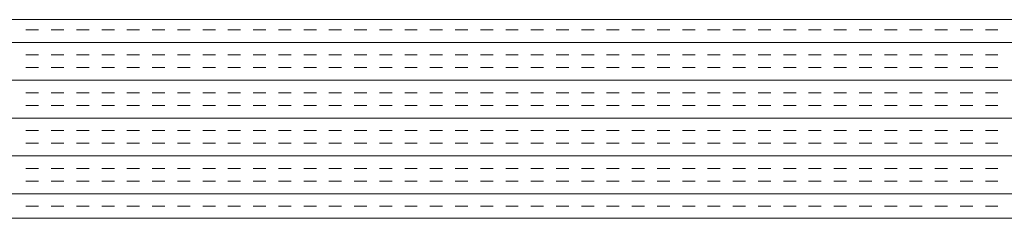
# Model space of a CAD drawing. Extents: x 3940905 to 4145695, y 925352 to 1109797.
# Tile 838 of 1056: x 4040767 to 4041015, y 1100654 to 1100704. Entities that reach past the tile are written whole.
import ezdxf

# ---------------------------------------------------------------- set-up
doc = ezdxf.new("R2010")
doc.units = 0
doc.header["$LTSCALE"] = 750
doc.header["$MEASUREMENT"] = 0
doc.layers.add('CKD Equipments', color=252, linetype='CONTINUOUS', lineweight=0)

msp = doc.modelspace()

# ---------------------------------------------------------------- linework, layer by layer
at = {"layer": 'CKD Equipments'}
for p, q in [((4040574.42, 1100703.98, -7.61), (4041292.42, 1100703.98, -7.61)), ((4040524.42, 1100653.98, -7.61), (4041342.42, 1100653.98, -7.61))]:
    msp.add_line(p, q, dxfattribs=at)
at = {"layer": 'CKD Equipments', "color": 4, "linetype": 'Continuous'}
for p, q in [((4040772.2, 1100701.45, -7.61), (4040769.02, 1100701.45, -7.61)), ((4040778.55, 1100701.45, -7.61), (4040775.37, 1100701.45, -7.61)), ((4040784.9, 1100701.45, -7.61), (4040781.72, 1100701.45, -7.61)), ((4040791.25, 1100701.45, -7.61), (4040788.07, 1100701.45, -7.61)), ((4040797.6, 1100701.45, -7.61), (4040794.42, 1100701.45, -7.61)), ((4040803.95, 1100701.45, -7.61), (4040800.77, 1100701.45, -7.61)), ((4040810.3, 1100701.45, -7.61), (4040807.12, 1100701.45, -7.61)), ((4040816.65, 1100701.45, -7.61), (4040813.47, 1100701.45, -7.61)), ((4040823, 1100701.45, -7.61), (4040819.82, 1100701.45, -7.61)), ((4040829.35, 1100701.45, -7.61), (4040826.17, 1100701.45, -7.61)), ((4040835.7, 1100701.45, -7.61), (4040832.52, 1100701.45, -7.61)), ((4040842.05, 1100701.45, -7.61), (4040838.87, 1100701.45, -7.61)), ((4040848.4, 1100701.45, -7.61), (4040845.22, 1100701.45, -7.61)), ((4040854.75, 1100701.45, -7.61), (4040851.57, 1100701.45, -7.61)), ((4040861.1, 1100701.45, -7.61), (4040857.92, 1100701.45, -7.61)), ((4040867.45, 1100701.45, -7.61), (4040864.27, 1100701.45, -7.61)), ((4040873.8, 1100701.45, -7.61), (4040870.62, 1100701.45, -7.61)), ((4040880.15, 1100701.45, -7.61), (4040876.97, 1100701.45, -7.61)), ((4040886.5, 1100701.45, -7.61), (4040883.32, 1100701.45, -7.61)), ((4040892.85, 1100701.45, -7.61), (4040889.67, 1100701.45, -7.61)), ((4040899.2, 1100701.45, -7.61), (4040896.02, 1100701.45, -7.61)), ((4040905.55, 1100701.45, -7.61), (4040902.37, 1100701.45, -7.61)), ((4040911.9, 1100701.45, -7.61), (4040908.72, 1100701.45, -7.61)), ((4040918.25, 1100701.45, -7.61), (4040915.07, 1100701.45, -7.61)), ((4040924.6, 1100701.45, -7.61), (4040921.42, 1100701.45, -7.61)), ((4040930.95, 1100701.45, -7.61), (4040927.77, 1100701.45, -7.61)), ((4040937.3, 1100701.45, -7.61), (4040934.12, 1100701.45, -7.61)), ((4040943.65, 1100701.45, -7.61), (4040940.47, 1100701.45, -7.61)), ((4040950, 1100701.45, -7.61), (4040946.82, 1100701.45, -7.61)), ((4040956.35, 1100701.45, -7.61), (4040953.17, 1100701.45, -7.61)), ((4040962.7, 1100701.45, -7.61), (4040959.52, 1100701.45, -7.61)), ((4040969.05, 1100701.45, -7.61), (4040965.87, 1100701.45, -7.61)), ((4040975.4, 1100701.45, -7.61), (4040972.22, 1100701.45, -7.61)), ((4040981.75, 1100701.45, -7.61), (4040978.57, 1100701.45, -7.61)), ((4040988.1, 1100701.45, -7.61), (4040984.92, 1100701.45, -7.61)), ((4040994.45, 1100701.45, -7.61), (4040991.27, 1100701.45, -7.61)), ((4041000.8, 1100701.45, -7.61), (4040997.62, 1100701.45, -7.61)), ((4041007.15, 1100701.45, -7.61), (4041003.97, 1100701.45, -7.61)), ((4041013.5, 1100701.45, -7.61), (4041010.32, 1100701.45, -7.61)), ((4041342.42, 1100698.27, -7.61), (4040524.42, 1100698.27, -7.61)), ((4040772.2, 1100695.1, -7.61), (4040769.02, 1100695.1, -7.61)), ((4040778.55, 1100695.1, -7.61), (4040775.37, 1100695.1, -7.61)), ((4040784.9, 1100695.1, -7.61), (4040781.72, 1100695.1, -7.61)), ((4040791.25, 1100695.1, -7.61), (4040788.07, 1100695.1, -7.61)), ((4040797.6, 1100695.1, -7.61), (4040794.42, 1100695.1, -7.61)), ((4040803.95, 1100695.1, -7.61), (4040800.77, 1100695.1, -7.61)), ((4040810.3, 1100695.1, -7.61), (4040807.12, 1100695.1, -7.61)), ((4040816.65, 1100695.1, -7.61), (4040813.47, 1100695.1, -7.61)), ((4040823, 1100695.1, -7.61), (4040819.82, 1100695.1, -7.61)), ((4040829.35, 1100695.1, -7.61), (4040826.17, 1100695.1, -7.61)), ((4040835.7, 1100695.1, -7.61), (4040832.52, 1100695.1, -7.61)), ((4040842.05, 1100695.1, -7.61), (4040838.87, 1100695.1, -7.61)), ((4040848.4, 1100695.1, -7.61), (4040845.22, 1100695.1, -7.61)), ((4040854.75, 1100695.1, -7.61), (4040851.57, 1100695.1, -7.61)), ((4040861.1, 1100695.1, -7.61), (4040857.92, 1100695.1, -7.61)), ((4040867.45, 1100695.1, -7.61), (4040864.27, 1100695.1, -7.61)), ((4040873.8, 1100695.1, -7.61), (4040870.62, 1100695.1, -7.61)), ((4040880.15, 1100695.1, -7.61), (4040876.97, 1100695.1, -7.61)), ((4040886.5, 1100695.1, -7.61), (4040883.32, 1100695.1, -7.61)), ((4040892.85, 1100695.1, -7.61), (4040889.67, 1100695.1, -7.61)), ((4040899.2, 1100695.1, -7.61), (4040896.02, 1100695.1, -7.61)), ((4040905.55, 1100695.1, -7.61), (4040902.37, 1100695.1, -7.61)), ((4040911.9, 1100695.1, -7.61), (4040908.72, 1100695.1, -7.61)), ((4040918.25, 1100695.1, -7.61), (4040915.07, 1100695.1, -7.61)), ((4040924.6, 1100695.1, -7.61), (4040921.42, 1100695.1, -7.61)), ((4040930.95, 1100695.1, -7.61), (4040927.77, 1100695.1, -7.61)), ((4040937.3, 1100695.1, -7.61), (4040934.12, 1100695.1, -7.61)), ((4040943.65, 1100695.1, -7.61), (4040940.47, 1100695.1, -7.61)), ((4040950, 1100695.1, -7.61), (4040946.82, 1100695.1, -7.61)), ((4040956.35, 1100695.1, -7.61), (4040953.17, 1100695.1, -7.61)), ((4040962.7, 1100695.1, -7.61), (4040959.52, 1100695.1, -7.61)), ((4040969.05, 1100695.1, -7.61), (4040965.87, 1100695.1, -7.61)), ((4040975.4, 1100695.1, -7.61), (4040972.22, 1100695.1, -7.61)), ((4040981.75, 1100695.1, -7.61), (4040978.57, 1100695.1, -7.61)), ((4040988.1, 1100695.1, -7.61), (4040984.92, 1100695.1, -7.61)), ((4040994.45, 1100695.1, -7.61), (4040991.27, 1100695.1, -7.61)), ((4041000.8, 1100695.1, -7.61), (4040997.62, 1100695.1, -7.61)), ((4041007.15, 1100695.1, -7.61), (4041003.97, 1100695.1, -7.61)), ((4041013.5, 1100695.1, -7.61), (4041010.32, 1100695.1, -7.61)), ((4040772.2, 1100691.92, -7.61), (4040769.02, 1100691.92, -7.61)), ((4040778.55, 1100691.92, -7.61), (4040775.37, 1100691.92, -7.61)), ((4040784.9, 1100691.92, -7.61), (4040781.72, 1100691.92, -7.61)), ((4040791.25, 1100691.92, -7.61), (4040788.07, 1100691.92, -7.61)), ((4040797.6, 1100691.92, -7.61), (4040794.42, 1100691.92, -7.61)), ((4040803.95, 1100691.92, -7.61), (4040800.77, 1100691.92, -7.61)), ((4040810.3, 1100691.92, -7.61), (4040807.12, 1100691.92, -7.61)), ((4040816.65, 1100691.92, -7.61), (4040813.47, 1100691.92, -7.61)), ((4040823, 1100691.92, -7.61), (4040819.82, 1100691.92, -7.61)), ((4040829.35, 1100691.92, -7.61), (4040826.17, 1100691.92, -7.61)), ((4040835.7, 1100691.92, -7.61), (4040832.52, 1100691.92, -7.61)), ((4040842.05, 1100691.92, -7.61), (4040838.87, 1100691.92, -7.61)), ((4040848.4, 1100691.92, -7.61), (4040845.22, 1100691.92, -7.61)), ((4040854.75, 1100691.92, -7.61), (4040851.57, 1100691.92, -7.61)), ((4040861.1, 1100691.92, -7.61), (4040857.92, 1100691.92, -7.61)), ((4040867.45, 1100691.92, -7.61), (4040864.27, 1100691.92, -7.61)), ((4040873.8, 1100691.92, -7.61), (4040870.62, 1100691.92, -7.61)), ((4040880.15, 1100691.92, -7.61), (4040876.97, 1100691.92, -7.61)), ((4040886.5, 1100691.92, -7.61), (4040883.32, 1100691.92, -7.61)), ((4040892.85, 1100691.92, -7.61), (4040889.67, 1100691.92, -7.61)), ((4040899.2, 1100691.92, -7.61), (4040896.02, 1100691.92, -7.61)), ((4040905.55, 1100691.92, -7.61), (4040902.37, 1100691.92, -7.61)), ((4040911.9, 1100691.92, -7.61), (4040908.72, 1100691.92, -7.61)), ((4040918.25, 1100691.92, -7.61), (4040915.07, 1100691.92, -7.61)), ((4040924.6, 1100691.92, -7.61), (4040921.42, 1100691.92, -7.61)), ((4040930.95, 1100691.92, -7.61), (4040927.77, 1100691.92, -7.61)), ((4040937.3, 1100691.92, -7.61), (4040934.12, 1100691.92, -7.61)), ((4040943.65, 1100691.92, -7.61), (4040940.47, 1100691.92, -7.61)), ((4040950, 1100691.92, -7.61), (4040946.82, 1100691.92, -7.61)), ((4040956.35, 1100691.92, -7.61), (4040953.17, 1100691.92, -7.61)), ((4040962.7, 1100691.92, -7.61), (4040959.52, 1100691.92, -7.61)), ((4040969.05, 1100691.92, -7.61), (4040965.87, 1100691.92, -7.61)), ((4040975.4, 1100691.92, -7.61), (4040972.22, 1100691.92, -7.61)), ((4040981.75, 1100691.92, -7.61), (4040978.57, 1100691.92, -7.61)), ((4040988.1, 1100691.92, -7.61), (4040984.92, 1100691.92, -7.61)), ((4040994.45, 1100691.92, -7.61), (4040991.27, 1100691.92, -7.61)), ((4041000.8, 1100691.92, -7.61), (4040997.62, 1100691.92, -7.61)), ((4041007.15, 1100691.92, -7.61), (4041003.97, 1100691.92, -7.61)), ((4041013.5, 1100691.92, -7.61), (4041010.32, 1100691.92, -7.61)), ((4041342.42, 1100688.75, -7.61), (4040524.42, 1100688.75, -7.61)), ((4040772.2, 1100685.57, -7.61), (4040769.02, 1100685.57, -7.61)), ((4040778.55, 1100685.57, -7.61), (4040775.37, 1100685.57, -7.61)), ((4040784.9, 1100685.57, -7.61), (4040781.72, 1100685.57, -7.61)), ((4040791.25, 1100685.57, -7.61), (4040788.07, 1100685.57, -7.61)), ((4040797.6, 1100685.57, -7.61), (4040794.42, 1100685.57, -7.61)), ((4040803.95, 1100685.57, -7.61), (4040800.77, 1100685.57, -7.61)), ((4040810.3, 1100685.57, -7.61), (4040807.12, 1100685.57, -7.61)), ((4040816.65, 1100685.57, -7.61), (4040813.47, 1100685.57, -7.61)), ((4040823, 1100685.57, -7.61), (4040819.82, 1100685.57, -7.61)), ((4040829.35, 1100685.57, -7.61), (4040826.17, 1100685.57, -7.61)), ((4040835.7, 1100685.57, -7.61), (4040832.52, 1100685.57, -7.61)), ((4040842.05, 1100685.57, -7.61), (4040838.87, 1100685.57, -7.61)), ((4040848.4, 1100685.57, -7.61), (4040845.22, 1100685.57, -7.61)), ((4040854.75, 1100685.57, -7.61), (4040851.57, 1100685.57, -7.61)), ((4040861.1, 1100685.57, -7.61), (4040857.92, 1100685.57, -7.61)), ((4040867.45, 1100685.57, -7.61), (4040864.27, 1100685.57, -7.61)), ((4040873.8, 1100685.57, -7.61), (4040870.62, 1100685.57, -7.61)), ((4040880.15, 1100685.57, -7.61), (4040876.97, 1100685.57, -7.61)), ((4040886.5, 1100685.57, -7.61), (4040883.32, 1100685.57, -7.61)), ((4040892.85, 1100685.57, -7.61), (4040889.67, 1100685.57, -7.61)), ((4040899.2, 1100685.57, -7.61), (4040896.02, 1100685.57, -7.61)), ((4040905.55, 1100685.57, -7.61), (4040902.37, 1100685.57, -7.61)), ((4040911.9, 1100685.57, -7.61), (4040908.72, 1100685.57, -7.61)), ((4040918.25, 1100685.57, -7.61), (4040915.07, 1100685.57, -7.61)), ((4040924.6, 1100685.57, -7.61), (4040921.42, 1100685.57, -7.61)), ((4040930.95, 1100685.57, -7.61), (4040927.77, 1100685.57, -7.61)), ((4040937.3, 1100685.57, -7.61), (4040934.12, 1100685.57, -7.61)), ((4040943.65, 1100685.57, -7.61), (4040940.47, 1100685.57, -7.61)), ((4040950, 1100685.57, -7.61), (4040946.82, 1100685.57, -7.61)), ((4040956.35, 1100685.57, -7.61), (4040953.17, 1100685.57, -7.61)), ((4040962.7, 1100685.57, -7.61), (4040959.52, 1100685.57, -7.61)), ((4040969.05, 1100685.57, -7.61), (4040965.87, 1100685.57, -7.61)), ((4040975.4, 1100685.57, -7.61), (4040972.22, 1100685.57, -7.61)), ((4040981.75, 1100685.57, -7.61), (4040978.57, 1100685.57, -7.61)), ((4040988.1, 1100685.57, -7.61), (4040984.92, 1100685.57, -7.61)), ((4040994.45, 1100685.57, -7.61), (4040991.27, 1100685.57, -7.61)), ((4041000.8, 1100685.57, -7.61), (4040997.62, 1100685.57, -7.61)), ((4041007.15, 1100685.57, -7.61), (4041003.97, 1100685.57, -7.61)), ((4041013.5, 1100685.57, -7.61), (4041010.32, 1100685.57, -7.61)), ((4040772.2, 1100682.4, -7.61), (4040769.02, 1100682.4, -7.61)), ((4040778.55, 1100682.4, -7.61), (4040775.37, 1100682.4, -7.61)), ((4040784.9, 1100682.4, -7.61), (4040781.72, 1100682.4, -7.61)), ((4040791.25, 1100682.4, -7.61), (4040788.07, 1100682.4, -7.61)), ((4040797.6, 1100682.4, -7.61), (4040794.42, 1100682.4, -7.61)), ((4040803.95, 1100682.4, -7.61), (4040800.77, 1100682.4, -7.61)), ((4040810.3, 1100682.4, -7.61), (4040807.12, 1100682.4, -7.61)), ((4040816.65, 1100682.4, -7.61), (4040813.47, 1100682.4, -7.61)), ((4040823, 1100682.4, -7.61), (4040819.82, 1100682.4, -7.61)), ((4040829.35, 1100682.4, -7.61), (4040826.17, 1100682.4, -7.61)), ((4040835.7, 1100682.4, -7.61), (4040832.52, 1100682.4, -7.61)), ((4040842.05, 1100682.4, -7.61), (4040838.87, 1100682.4, -7.61)), ((4040848.4, 1100682.4, -7.61), (4040845.22, 1100682.4, -7.61)), ((4040854.75, 1100682.4, -7.61), (4040851.57, 1100682.4, -7.61)), ((4040861.1, 1100682.4, -7.61), (4040857.92, 1100682.4, -7.61)), ((4040867.45, 1100682.4, -7.61), (4040864.27, 1100682.4, -7.61)), ((4040873.8, 1100682.4, -7.61), (4040870.62, 1100682.4, -7.61)), ((4040880.15, 1100682.4, -7.61), (4040876.97, 1100682.4, -7.61)), ((4040886.5, 1100682.4, -7.61), (4040883.32, 1100682.4, -7.61)), ((4040892.85, 1100682.4, -7.61), (4040889.67, 1100682.4, -7.61)), ((4040899.2, 1100682.4, -7.61), (4040896.02, 1100682.4, -7.61)), ((4040905.55, 1100682.4, -7.61), (4040902.37, 1100682.4, -7.61)), ((4040911.9, 1100682.4, -7.61), (4040908.72, 1100682.4, -7.61)), ((4040918.25, 1100682.4, -7.61), (4040915.07, 1100682.4, -7.61)), ((4040924.6, 1100682.4, -7.61), (4040921.42, 1100682.4, -7.61)), ((4040930.95, 1100682.4, -7.61), (4040927.77, 1100682.4, -7.61)), ((4040937.3, 1100682.4, -7.61), (4040934.12, 1100682.4, -7.61)), ((4040943.65, 1100682.4, -7.61), (4040940.47, 1100682.4, -7.61)), ((4040950, 1100682.4, -7.61), (4040946.82, 1100682.4, -7.61)), ((4040956.35, 1100682.4, -7.61), (4040953.17, 1100682.4, -7.61)), ((4040962.7, 1100682.4, -7.61), (4040959.52, 1100682.4, -7.61)), ((4040969.05, 1100682.4, -7.61), (4040965.87, 1100682.4, -7.61)), ((4040975.4, 1100682.4, -7.61), (4040972.22, 1100682.4, -7.61)), ((4040981.75, 1100682.4, -7.61), (4040978.57, 1100682.4, -7.61)), ((4040988.1, 1100682.4, -7.61), (4040984.92, 1100682.4, -7.61)), ((4040994.45, 1100682.4, -7.61), (4040991.27, 1100682.4, -7.61)), ((4041000.8, 1100682.4, -7.61), (4040997.62, 1100682.4, -7.61)), ((4041007.15, 1100682.4, -7.61), (4041003.97, 1100682.4, -7.61)), ((4041013.5, 1100682.4, -7.61), (4041010.32, 1100682.4, -7.61)), ((4041342.42, 1100679.22, -7.61), (4040524.42, 1100679.22, -7.61)), ((4040772.2, 1100676.05, -7.61), (4040769.02, 1100676.05, -7.61)), ((4040778.55, 1100676.05, -7.61), (4040775.37, 1100676.05, -7.61)), ((4040784.9, 1100676.05, -7.61), (4040781.72, 1100676.05, -7.61)), ((4040791.25, 1100676.05, -7.61), (4040788.07, 1100676.05, -7.61)), ((4040797.6, 1100676.05, -7.61), (4040794.42, 1100676.05, -7.61)), ((4040803.95, 1100676.05, -7.61), (4040800.77, 1100676.05, -7.61)), ((4040810.3, 1100676.05, -7.61), (4040807.12, 1100676.05, -7.61)), ((4040816.65, 1100676.05, -7.61), (4040813.47, 1100676.05, -7.61)), ((4040823, 1100676.05, -7.61), (4040819.82, 1100676.05, -7.61)), ((4040829.35, 1100676.05, -7.61), (4040826.17, 1100676.05, -7.61)), ((4040835.7, 1100676.05, -7.61), (4040832.52, 1100676.05, -7.61)), ((4040842.05, 1100676.05, -7.61), (4040838.87, 1100676.05, -7.61)), ((4040848.4, 1100676.05, -7.61), (4040845.22, 1100676.05, -7.61)), ((4040854.75, 1100676.05, -7.61), (4040851.57, 1100676.05, -7.61)), ((4040861.1, 1100676.05, -7.61), (4040857.92, 1100676.05, -7.61)), ((4040867.45, 1100676.05, -7.61), (4040864.27, 1100676.05, -7.61)), ((4040873.8, 1100676.05, -7.61), (4040870.62, 1100676.05, -7.61)), ((4040880.15, 1100676.05, -7.61), (4040876.97, 1100676.05, -7.61)), ((4040886.5, 1100676.05, -7.61), (4040883.32, 1100676.05, -7.61)), ((4040892.85, 1100676.05, -7.61), (4040889.67, 1100676.05, -7.61)), ((4040899.2, 1100676.05, -7.61), (4040896.02, 1100676.05, -7.61)), ((4040905.55, 1100676.05, -7.61), (4040902.37, 1100676.05, -7.61)), ((4040911.9, 1100676.05, -7.61), (4040908.72, 1100676.05, -7.61)), ((4040918.25, 1100676.05, -7.61), (4040915.07, 1100676.05, -7.61)), ((4040924.6, 1100676.05, -7.61), (4040921.42, 1100676.05, -7.61)), ((4040930.95, 1100676.05, -7.61), (4040927.77, 1100676.05, -7.61)), ((4040937.3, 1100676.05, -7.61), (4040934.12, 1100676.05, -7.61)), ((4040943.65, 1100676.05, -7.61), (4040940.47, 1100676.05, -7.61)), ((4040950, 1100676.05, -7.61), (4040946.82, 1100676.05, -7.61)), ((4040956.35, 1100676.05, -7.61), (4040953.17, 1100676.05, -7.61)), ((4040962.7, 1100676.05, -7.61), (4040959.52, 1100676.05, -7.61)), ((4040969.05, 1100676.05, -7.61), (4040965.87, 1100676.05, -7.61)), ((4040975.4, 1100676.05, -7.61), (4040972.22, 1100676.05, -7.61)), ((4040981.75, 1100676.05, -7.61), (4040978.57, 1100676.05, -7.61)), ((4040988.1, 1100676.05, -7.61), (4040984.92, 1100676.05, -7.61)), ((4040994.45, 1100676.05, -7.61), (4040991.27, 1100676.05, -7.61)), ((4041000.8, 1100676.05, -7.61), (4040997.62, 1100676.05, -7.61)), ((4041007.15, 1100676.05, -7.61), (4041003.97, 1100676.05, -7.61)), ((4041013.5, 1100676.05, -7.61), (4041010.32, 1100676.05, -7.61)), ((4040772.2, 1100672.87, -7.61), (4040769.02, 1100672.87, -7.61)), ((4040778.55, 1100672.87, -7.61), (4040775.37, 1100672.87, -7.61)), ((4040784.9, 1100672.87, -7.61), (4040781.72, 1100672.87, -7.61)), ((4040791.25, 1100672.87, -7.61), (4040788.07, 1100672.87, -7.61)), ((4040797.6, 1100672.87, -7.61), (4040794.42, 1100672.87, -7.61)), ((4040803.95, 1100672.87, -7.61), (4040800.77, 1100672.87, -7.61)), ((4040810.3, 1100672.87, -7.61), (4040807.12, 1100672.87, -7.61)), ((4040816.65, 1100672.87, -7.61), (4040813.47, 1100672.87, -7.61)), ((4040823, 1100672.87, -7.61), (4040819.82, 1100672.87, -7.61)), ((4040829.35, 1100672.87, -7.61), (4040826.17, 1100672.87, -7.61)), ((4040835.7, 1100672.87, -7.61), (4040832.52, 1100672.87, -7.61)), ((4040842.05, 1100672.87, -7.61), (4040838.87, 1100672.87, -7.61)), ((4040848.4, 1100672.87, -7.61), (4040845.22, 1100672.87, -7.61)), ((4040854.75, 1100672.87, -7.61), (4040851.57, 1100672.87, -7.61)), ((4040861.1, 1100672.87, -7.61), (4040857.92, 1100672.87, -7.61)), ((4040867.45, 1100672.87, -7.61), (4040864.27, 1100672.87, -7.61)), ((4040873.8, 1100672.87, -7.61), (4040870.62, 1100672.87, -7.61)), ((4040880.15, 1100672.87, -7.61), (4040876.97, 1100672.87, -7.61)), ((4040886.5, 1100672.87, -7.61), (4040883.32, 1100672.87, -7.61)), ((4040892.85, 1100672.87, -7.61), (4040889.67, 1100672.87, -7.61)), ((4040899.2, 1100672.87, -7.61), (4040896.02, 1100672.87, -7.61)), ((4040905.55, 1100672.87, -7.61), (4040902.37, 1100672.87, -7.61)), ((4040911.9, 1100672.87, -7.61), (4040908.72, 1100672.87, -7.61)), ((4040918.25, 1100672.87, -7.61), (4040915.07, 1100672.87, -7.61)), ((4040924.6, 1100672.87, -7.61), (4040921.42, 1100672.87, -7.61)), ((4040930.95, 1100672.87, -7.61), (4040927.77, 1100672.87, -7.61)), ((4040937.3, 1100672.87, -7.61), (4040934.12, 1100672.87, -7.61)), ((4040943.65, 1100672.87, -7.61), (4040940.47, 1100672.87, -7.61)), ((4040950, 1100672.87, -7.61), (4040946.82, 1100672.87, -7.61)), ((4040956.35, 1100672.87, -7.61), (4040953.17, 1100672.87, -7.61)), ((4040962.7, 1100672.87, -7.61), (4040959.52, 1100672.87, -7.61)), ((4040969.05, 1100672.87, -7.61), (4040965.87, 1100672.87, -7.61)), ((4040975.4, 1100672.87, -7.61), (4040972.22, 1100672.87, -7.61)), ((4040981.75, 1100672.87, -7.61), (4040978.57, 1100672.87, -7.61)), ((4040988.1, 1100672.87, -7.61), (4040984.92, 1100672.87, -7.61)), ((4040994.45, 1100672.87, -7.61), (4040991.27, 1100672.87, -7.61)), ((4041000.8, 1100672.87, -7.61), (4040997.62, 1100672.87, -7.61)), ((4041007.15, 1100672.87, -7.61), (4041003.97, 1100672.87, -7.61)), ((4041013.5, 1100672.87, -7.61), (4041010.32, 1100672.87, -7.61)), ((4041342.42, 1100669.7, -7.61), (4040524.42, 1100669.7, -7.61)), ((4040772.2, 1100666.52, -7.61), (4040769.02, 1100666.52, -7.61)), ((4040778.55, 1100666.52, -7.61), (4040775.37, 1100666.52, -7.61)), ((4040784.9, 1100666.52, -7.61), (4040781.72, 1100666.52, -7.61)), ((4040791.25, 1100666.52, -7.61), (4040788.07, 1100666.52, -7.61)), ((4040797.6, 1100666.52, -7.61), (4040794.42, 1100666.52, -7.61)), ((4040803.95, 1100666.52, -7.61), (4040800.77, 1100666.52, -7.61)), ((4040810.3, 1100666.52, -7.61), (4040807.12, 1100666.52, -7.61)), ((4040816.65, 1100666.52, -7.61), (4040813.47, 1100666.52, -7.61)), ((4040823, 1100666.52, -7.61), (4040819.82, 1100666.52, -7.61)), ((4040829.35, 1100666.52, -7.61), (4040826.17, 1100666.52, -7.61)), ((4040835.7, 1100666.52, -7.61), (4040832.52, 1100666.52, -7.61)), ((4040842.05, 1100666.52, -7.61), (4040838.87, 1100666.52, -7.61)), ((4040848.4, 1100666.52, -7.61), (4040845.22, 1100666.52, -7.61)), ((4040854.75, 1100666.52, -7.61), (4040851.57, 1100666.52, -7.61)), ((4040861.1, 1100666.52, -7.61), (4040857.92, 1100666.52, -7.61)), ((4040867.45, 1100666.52, -7.61), (4040864.27, 1100666.52, -7.61)), ((4040873.8, 1100666.52, -7.61), (4040870.62, 1100666.52, -7.61)), ((4040880.15, 1100666.52, -7.61), (4040876.97, 1100666.52, -7.61)), ((4040886.5, 1100666.52, -7.61), (4040883.32, 1100666.52, -7.61)), ((4040892.85, 1100666.52, -7.61), (4040889.67, 1100666.52, -7.61)), ((4040899.2, 1100666.52, -7.61), (4040896.02, 1100666.52, -7.61)), ((4040905.55, 1100666.52, -7.61), (4040902.37, 1100666.52, -7.61)), ((4040911.9, 1100666.52, -7.61), (4040908.72, 1100666.52, -7.61)), ((4040918.25, 1100666.52, -7.61), (4040915.07, 1100666.52, -7.61)), ((4040924.6, 1100666.52, -7.61), (4040921.42, 1100666.52, -7.61)), ((4040930.95, 1100666.52, -7.61), (4040927.77, 1100666.52, -7.61)), ((4040937.3, 1100666.52, -7.61), (4040934.12, 1100666.52, -7.61)), ((4040943.65, 1100666.52, -7.61), (4040940.47, 1100666.52, -7.61)), ((4040950, 1100666.52, -7.61), (4040946.82, 1100666.52, -7.61)), ((4040956.35, 1100666.52, -7.61), (4040953.17, 1100666.52, -7.61)), ((4040962.7, 1100666.52, -7.61), (4040959.52, 1100666.52, -7.61)), ((4040969.05, 1100666.52, -7.61), (4040965.87, 1100666.52, -7.61)), ((4040975.4, 1100666.52, -7.61), (4040972.22, 1100666.52, -7.61)), ((4040981.75, 1100666.52, -7.61), (4040978.57, 1100666.52, -7.61)), ((4040988.1, 1100666.52, -7.61), (4040984.92, 1100666.52, -7.61)), ((4040994.45, 1100666.52, -7.61), (4040991.27, 1100666.52, -7.61)), ((4041000.8, 1100666.52, -7.61), (4040997.62, 1100666.52, -7.61)), ((4041007.15, 1100666.52, -7.61), (4041003.97, 1100666.52, -7.61)), ((4041013.5, 1100666.52, -7.61), (4041010.32, 1100666.52, -7.61)), ((4040772.2, 1100663.35, -7.61), (4040769.02, 1100663.35, -7.61)), ((4040778.55, 1100663.35, -7.61), (4040775.37, 1100663.35, -7.61)), ((4040784.9, 1100663.35, -7.61), (4040781.72, 1100663.35, -7.61)), ((4040791.25, 1100663.35, -7.61), (4040788.07, 1100663.35, -7.61)), ((4040797.6, 1100663.35, -7.61), (4040794.42, 1100663.35, -7.61)), ((4040803.95, 1100663.35, -7.61), (4040800.77, 1100663.35, -7.61)), ((4040810.3, 1100663.35, -7.61), (4040807.12, 1100663.35, -7.61)), ((4040816.65, 1100663.35, -7.61), (4040813.47, 1100663.35, -7.61)), ((4040823, 1100663.35, -7.61), (4040819.82, 1100663.35, -7.61)), ((4040829.35, 1100663.35, -7.61), (4040826.17, 1100663.35, -7.61)), ((4040835.7, 1100663.35, -7.61), (4040832.52, 1100663.35, -7.61)), ((4040842.05, 1100663.35, -7.61), (4040838.87, 1100663.35, -7.61)), ((4040848.4, 1100663.35, -7.61), (4040845.22, 1100663.35, -7.61)), ((4040854.75, 1100663.35, -7.61), (4040851.57, 1100663.35, -7.61)), ((4040861.1, 1100663.35, -7.61), (4040857.92, 1100663.35, -7.61)), ((4040867.45, 1100663.35, -7.61), (4040864.27, 1100663.35, -7.61)), ((4040873.8, 1100663.35, -7.61), (4040870.62, 1100663.35, -7.61)), ((4040880.15, 1100663.35, -7.61), (4040876.97, 1100663.35, -7.61)), ((4040886.5, 1100663.35, -7.61), (4040883.32, 1100663.35, -7.61)), ((4040892.85, 1100663.35, -7.61), (4040889.67, 1100663.35, -7.61)), ((4040899.2, 1100663.35, -7.61), (4040896.02, 1100663.35, -7.61)), ((4040905.55, 1100663.35, -7.61), (4040902.37, 1100663.35, -7.61)), ((4040911.9, 1100663.35, -7.61), (4040908.72, 1100663.35, -7.61)), ((4040918.25, 1100663.35, -7.61), (4040915.07, 1100663.35, -7.61)), ((4040924.6, 1100663.35, -7.61), (4040921.42, 1100663.35, -7.61)), ((4040930.95, 1100663.35, -7.61), (4040927.77, 1100663.35, -7.61)), ((4040937.3, 1100663.35, -7.61), (4040934.12, 1100663.35, -7.61)), ((4040943.65, 1100663.35, -7.61), (4040940.47, 1100663.35, -7.61)), ((4040950, 1100663.35, -7.61), (4040946.82, 1100663.35, -7.61)), ((4040956.35, 1100663.35, -7.61), (4040953.17, 1100663.35, -7.61)), ((4040962.7, 1100663.35, -7.61), (4040959.52, 1100663.35, -7.61)), ((4040969.05, 1100663.35, -7.61), (4040965.87, 1100663.35, -7.61)), ((4040975.4, 1100663.35, -7.61), (4040972.22, 1100663.35, -7.61)), ((4040981.75, 1100663.35, -7.61), (4040978.57, 1100663.35, -7.61)), ((4040988.1, 1100663.35, -7.61), (4040984.92, 1100663.35, -7.61)), ((4040994.45, 1100663.35, -7.61), (4040991.27, 1100663.35, -7.61)), ((4041000.8, 1100663.35, -7.61), (4040997.62, 1100663.35, -7.61)), ((4041007.15, 1100663.35, -7.61), (4041003.97, 1100663.35, -7.61)), ((4041013.5, 1100663.35, -7.61), (4041010.32, 1100663.35, -7.61)), ((4041342.42, 1100660.17, -7.61), (4040524.42, 1100660.17, -7.61)), ((4040772.2, 1100657, -7.61), (4040769.02, 1100657, -7.61)), ((4040778.55, 1100657, -7.61), (4040775.37, 1100657, -7.61)), ((4040784.9, 1100657, -7.61), (4040781.72, 1100657, -7.61)), ((4040791.25, 1100657, -7.61), (4040788.07, 1100657, -7.61)), ((4040797.6, 1100657, -7.61), (4040794.42, 1100657, -7.61)), ((4040803.95, 1100657, -7.61), (4040800.77, 1100657, -7.61)), ((4040810.3, 1100657, -7.61), (4040807.12, 1100657, -7.61)), ((4040816.65, 1100657, -7.61), (4040813.47, 1100657, -7.61)), ((4040823, 1100657, -7.61), (4040819.82, 1100657, -7.61)), ((4040829.35, 1100657, -7.61), (4040826.17, 1100657, -7.61)), ((4040835.7, 1100657, -7.61), (4040832.52, 1100657, -7.61)), ((4040842.05, 1100657, -7.61), (4040838.87, 1100657, -7.61)), ((4040848.4, 1100657, -7.61), (4040845.22, 1100657, -7.61)), ((4040854.75, 1100657, -7.61), (4040851.57, 1100657, -7.61)), ((4040861.1, 1100657, -7.61), (4040857.92, 1100657, -7.61)), ((4040867.45, 1100657, -7.61), (4040864.27, 1100657, -7.61)), ((4040873.8, 1100657, -7.61), (4040870.62, 1100657, -7.61)), ((4040880.15, 1100657, -7.61), (4040876.97, 1100657, -7.61)), ((4040886.5, 1100657, -7.61), (4040883.32, 1100657, -7.61)), ((4040892.85, 1100657, -7.61), (4040889.67, 1100657, -7.61)), ((4040899.2, 1100657, -7.61), (4040896.02, 1100657, -7.61)), ((4040905.55, 1100657, -7.61), (4040902.37, 1100657, -7.61)), ((4040911.9, 1100657, -7.61), (4040908.72, 1100657, -7.61)), ((4040918.25, 1100657, -7.61), (4040915.07, 1100657, -7.61)), ((4040924.6, 1100657, -7.61), (4040921.42, 1100657, -7.61)), ((4040930.95, 1100657, -7.61), (4040927.77, 1100657, -7.61)), ((4040937.3, 1100657, -7.61), (4040934.12, 1100657, -7.61)), ((4040943.65, 1100657, -7.61), (4040940.47, 1100657, -7.61)), ((4040950, 1100657, -7.61), (4040946.82, 1100657, -7.61)), ((4040956.35, 1100657, -7.61), (4040953.17, 1100657, -7.61)), ((4040962.7, 1100657, -7.61), (4040959.52, 1100657, -7.61)), ((4040969.05, 1100657, -7.61), (4040965.87, 1100657, -7.61)), ((4040975.4, 1100657, -7.61), (4040972.22, 1100657, -7.61)), ((4040981.75, 1100657, -7.61), (4040978.57, 1100657, -7.61)), ((4040988.1, 1100657, -7.61), (4040984.92, 1100657, -7.61)), ((4040994.45, 1100657, -7.61), (4040991.27, 1100657, -7.61)), ((4041000.8, 1100657, -7.61), (4040997.62, 1100657, -7.61)), ((4041007.15, 1100657, -7.61), (4041003.97, 1100657, -7.61)), ((4041013.5, 1100657, -7.61), (4041010.32, 1100657, -7.61))]:
    msp.add_line(p, q, dxfattribs=at)

doc.saveas('drawing.dxf')
